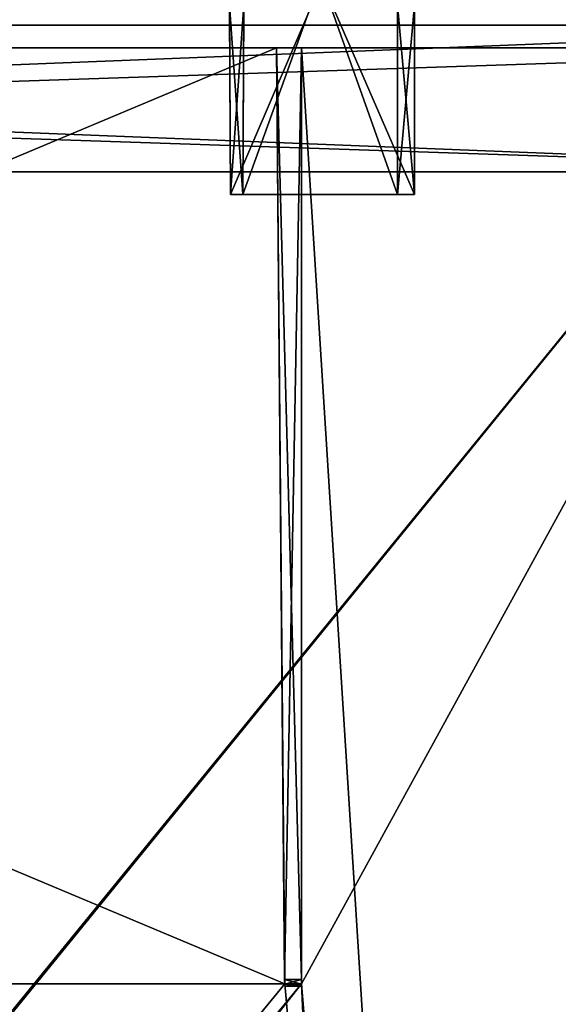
# Model space of a CAD drawing. Header units: millimetres. Extents: x -269 to 269, y -42 to 464.
# Tile 304 of 354: x 4 to 52, y 284 to 372. Entities that reach past the tile are written whole.
import ezdxf

# ---------------------------------------------------------------- set-up
doc = ezdxf.new("R2010")
doc.units = ezdxf.units.MM
doc.header["$LTSCALE"] = 65.185185
for name, color, linetype in [('1411', 7, 'CONTINUOUS'), ('1412', 7, 'CONTINUOUS'), ('1413', 7, 'CONTINUOUS'), ('1414', 7, 'CONTINUOUS'), ('1415', 7, 'CONTINUOUS'), ('1416', 7, 'CONTINUOUS'), ('1437', 7, 'CONTINUOUS'), ('1546', 7, 'CONTINUOUS'), ('1553', 7, 'CONTINUOUS'), ('1560', 7, 'CONTINUOUS'), ('1581', 7, 'CONTINUOUS'), ('1667', 7, 'CONTINUOUS'), ('1700', 7, 'CONTINUOUS'), ('1702', 7, 'CONTINUOUS'), ('1703', 7, 'CONTINUOUS'), ('1704', 7, 'CONTINUOUS'), ('1705', 7, 'CONTINUOUS'), ('1706', 7, 'CONTINUOUS'), ('1707', 7, 'CONTINUOUS'), ('1708', 7, 'CONTINUOUS'), ('1716', 7, 'CONTINUOUS'), ('1717', 7, 'CONTINUOUS'), ('1718', 7, 'CONTINUOUS'), ('1719', 7, 'CONTINUOUS'), ('1720', 7, 'CONTINUOUS'), ('1721', 7, 'CONTINUOUS'), ('1722', 7, 'CONTINUOUS'), ('2061', 7, 'CONTINUOUS'), ('2062', 7, 'CONTINUOUS'), ('2063', 7, 'CONTINUOUS'), ('2064', 7, 'CONTINUOUS'), ('2066', 7, 'CONTINUOUS'), ('2131', 7, 'CONTINUOUS'), ('2132', 7, 'CONTINUOUS'), ('2133', 7, 'CONTINUOUS'), ('2134', 7, 'CONTINUOUS'), ('2135', 7, 'CONTINUOUS'), ('2136', 7, 'CONTINUOUS'), ('2137', 7, 'CONTINUOUS'), ('2139', 7, 'CONTINUOUS'), ('2140', 7, 'CONTINUOUS'), ('2157', 7, 'CONTINUOUS'), ('2159', 7, 'CONTINUOUS'), ('2160', 7, 'CONTINUOUS'), ('2161', 7, 'CONTINUOUS')]:
    doc.layers.add(name, color=color, linetype=linetype)

msp = doc.modelspace()

# ---------------------------------------------------------------- linework, layer by layer
at = {"layer": '1411', "linetype": 'Continuous'}
for points in [[(-237.308, 369, -337.308), (-236.868, 369, -338.368), (93.308, 369, -337.308), (-237.308, 369, -337.308)], [(-170.526, 369, -337.21), (-237.308, 369, -337.308), (26.526, 369, -337.21), (-170.526, 369, -337.21)], [(-237.308, 369, -337.308), (93.308, 369, -337.308), (26.526, 369, -337.21), (-237.308, 369, -337.308)], [(-236.868, 369, -8.632), (-237.308, 369, -9.692), (92.868, 369, -8.632), (-236.868, 369, -8.632)], [(92.868, 369, -8.632), (-237.308, 369, -9.692), (93.308, 369, -9.692), (92.868, 369, -8.632)], [(93.308, 369, -9.692), (-237.308, 369, -9.692), (-170.526, 369, -9.79), (93.308, 369, -9.692)], [(-236.868, 369, -338.368), (-235.808, 369, -338.808), (92.868, 369, -338.368), (-236.868, 369, -338.368)], [(93.308, 369, -337.308), (-236.868, 369, -338.368), (92.868, 369, -338.368), (93.308, 369, -337.308)], [(-235.808, 369, -8.192), (-236.868, 369, -8.632), (91.808, 369, -8.192), (-235.808, 369, -8.192)], [(91.808, 369, -8.192), (-236.868, 369, -8.632), (92.868, 369, -8.632), (91.808, 369, -8.192)], [(-235.808, 369, -338.808), (91.808, 369, -338.808), (92.868, 369, -338.368), (-235.808, 369, -338.808)], [(93.308, 369, -9.692), (-170.526, 369, -9.79), (26.526, 369, -9.79), (93.308, 369, -9.692)], [(-170.526, 369, -9.79), (-170.526, 369, -13.616), (26.526, 369, -9.79), (-170.526, 369, -9.79)], [(26.526, 369, -9.79), (-170.526, 369, -13.616), (26.526, 369, -13.616), (26.526, 369, -9.79)], [(-170.526, 369, -333.384), (-170.526, 369, -337.21), (26.526, 369, -333.384), (-170.526, 369, -333.384)], [(26.526, 369, -333.384), (-170.526, 369, -337.21), (26.526, 369, -337.21), (26.526, 369, -333.384)], [(28.75, 369, -337.21), (26.526, 369, -337.21), (93.308, 369, -337.308), (28.75, 369, -337.21)], [(28.75, 369, -9.79), (93.308, 369, -9.692), (26.526, 369, -9.79), (28.75, 369, -9.79)], [(74.213, 369, -13.616), (93.308, 369, -9.692), (28.75, 369, -13.616), (74.213, 369, -13.616)], [(28.75, 369, -13.616), (93.308, 369, -9.692), (28.75, 369, -9.79), (28.75, 369, -13.616)], [(28.75, 369, -337.21), (93.308, 369, -337.308), (74.213, 369, -333.384), (28.75, 369, -337.21)], [(28.75, 369, -333.384), (28.75, 369, -337.21), (74.213, 369, -333.384), (28.75, 369, -333.384)]]:
    msp.add_3dface(points, dxfattribs=at)
at = {"layer": '1412', "linetype": 'Continuous'}
for points in [[(-235.808, 369, -338.808), (-236, 358, -339), (92, 358, -339), (-235.808, 369, -338.808)], [(91.808, 369, -338.808), (-235.808, 369, -338.808), (92, 358, -339), (91.808, 369, -338.808)]]:
    msp.add_3dface(points, dxfattribs=at)
at = {"layer": '1413', "linetype": 'Continuous'}
for points in [[(92.001, 358, -341), (-236, 358, -339), (-236.001, 358, -341), (92.001, 358, -341)], [(92.001, 358, -6), (-236.001, 358, -6), (92, 358, -8), (92.001, 358, -6)], [(92, 358, -8), (-236.001, 358, -6), (-236, 358, -8), (92, 358, -8)], [(92, 358, -339), (-236, 358, -339), (92.001, 358, -341), (92, 358, -339)]]:
    msp.add_3dface(points, dxfattribs=at)
at = {"layer": '1414', "linetype": 'Continuous'}
for points in [[(92.001, 358, -341), (-236.001, 358, -341), (91.774, 371, -340.773), (92.001, 358, -341)], [(-236.001, 358, -341), (-235.774, 371, -340.773), (91.774, 371, -340.773), (-236.001, 358, -341)]]:
    msp.add_3dface(points, dxfattribs=at)
at = {"layer": '1415', "linetype": 'Continuous'}
for points in [[(91.774, 371, -340.773), (-235.774, 371, -340.773), (74.339, 371, -331.453), (91.774, 371, -340.773)], [(74.339, 371, -331.453), (-235.774, 371, -340.773), (-218.339, 371, -331.453), (74.339, 371, -331.453)], [(-235.774, 371, -6.227), (91.774, 371, -6.227), (-218.339, 371, -15.547), (-235.774, 371, -6.227)], [(-218.339, 371, -15.547), (91.774, 371, -6.227), (74.339, 371, -15.547), (-218.339, 371, -15.547)]]:
    msp.add_3dface(points, dxfattribs=at)
at = {"layer": '1416', "linetype": 'Continuous'}
for points in [[(74.339, 371, -331.453), (-218.339, 371, -331.453), (-196.611, 38.791, -319.852), (74.339, 371, -331.453)], [(-195.968, 38.791, -319.852), (74.339, 371, -331.453), (-196.611, 38.791, -319.852), (-195.968, 38.791, -319.852)], [(74.339, 371, -331.453), (-195.968, 38.791, -319.852), (51.968, 38.791, -319.852), (74.339, 371, -331.453)]]:
    msp.add_3dface(points, dxfattribs=at)
at = {"layer": '1437', "linetype": 'Continuous'}
for points in [[(-218.339, 371, -15.547), (74.339, 371, -15.547), (52.611, 38.791, -27.148), (-218.339, 371, -15.547)], [(-195.968, 38.791, -27.148), (-218.339, 371, -15.547), (51.968, 38.791, -27.148), (-195.968, 38.791, -27.148)], [(51.968, 38.791, -27.148), (-218.339, 371, -15.547), (52.611, 38.791, -27.148), (51.968, 38.791, -27.148)]]:
    msp.add_3dface(points, dxfattribs=at)
at = {"layer": '1546', "linetype": 'Continuous'}
for points in [[(-236.001, 358, -6), (92.001, 358, -6), (-235.774, 371, -6.227), (-236.001, 358, -6)], [(92.001, 358, -6), (91.774, 371, -6.227), (-235.774, 371, -6.227), (92.001, 358, -6)]]:
    msp.add_3dface(points, dxfattribs=at)
at = {"layer": '1553', "linetype": 'Continuous'}
for points in [[(-235.808, 369, -8.192), (91.808, 369, -8.192), (-236, 358, -8), (-235.808, 369, -8.192)], [(91.808, 369, -8.192), (92, 358, -8), (-236, 358, -8), (91.808, 369, -8.192)]]:
    msp.add_3dface(points, dxfattribs=at)
at = {"layer": '1560', "linetype": 'Continuous'}
for points in [[(26.526, 369, -13.616), (-170.526, 369, -13.616), (-171.25, 286, -16.514), (26.526, 369, -13.616)], [(26.526, 369, -13.616), (-171.25, 286, -16.514), (27.25, 286, -16.514), (26.526, 369, -13.616)], [(74.213, 369, -13.616), (28.75, 369, -13.616), (28.75, 286, -16.514), (74.213, 369, -13.616)], [(74.213, 369, -13.616), (28.75, 286, -16.514), (41.041, 15, -25.978), (74.213, 369, -13.616)], [(51.06, 15, -25.978), (74.213, 369, -13.616), (41.041, 15, -25.978), (51.06, 15, -25.978)], [(-195.06, 15, -25.978), (-185.041, 15, -25.978), (28.75, 286, -16.514), (-195.06, 15, -25.978)], [(-171.25, 286, -16.514), (-195.06, 15, -25.978), (27.25, 286, -16.514), (-171.25, 286, -16.514)], [(27.25, 286, -16.514), (-195.06, 15, -25.978), (28.75, 286, -16.514), (27.25, 286, -16.514)], [(28.75, 286, -16.514), (-185.041, 15, -25.978), (41.041, 15, -25.978), (28.75, 286, -16.514)]]:
    msp.add_3dface(points, dxfattribs=at)
at = {"layer": '1581', "linetype": 'Continuous'}
for points in [[(-171.25, 286, -330.486), (-170.526, 369, -333.384), (27.25, 286, -330.486), (-171.25, 286, -330.486)], [(-170.526, 369, -333.384), (26.526, 369, -333.384), (27.25, 286, -330.486), (-170.526, 369, -333.384)], [(28.75, 369, -333.384), (74.213, 369, -333.384), (51.06, 15, -321.022), (28.75, 369, -333.384)], [(28.75, 369, -333.384), (51.06, 15, -321.022), (28.75, 286, -330.486), (28.75, 369, -333.384)], [(-185.041, 15, -321.022), (-172.75, 286, -330.486), (41.041, 15, -321.022), (-185.041, 15, -321.022)], [(-172.75, 286, -330.486), (-171.25, 286, -330.486), (51.06, 15, -321.022), (-172.75, 286, -330.486)], [(41.041, 15, -321.022), (-172.75, 286, -330.486), (51.06, 15, -321.022), (41.041, 15, -321.022)], [(51.06, 15, -321.022), (-171.25, 286, -330.486), (27.25, 286, -330.486), (51.06, 15, -321.022)], [(28.75, 286, -330.486), (51.06, 15, -321.022), (27.25, 286, -330.486), (28.75, 286, -330.486)]]:
    msp.add_3dface(points, dxfattribs=at)
at = {"layer": '1667', "linetype": 'Continuous'}
for points in [[(74.213, 369, -333.384), (79.445, 369, -332.347), (51.06, 15, -321.022), (74.213, 369, -333.384)], [(51.06, 15, -321.022), (79.445, 369, -332.347), (63.307, 15, -317.743), (51.06, 15, -321.022)]]:
    msp.add_3dface(points, dxfattribs=at)
at = {"layer": '1700', "linetype": 'Continuous'}
msp.add_3dface([(74.213, 369, -13.616), (51.06, 15, -25.978), (63.301, 15, -29.253), (74.213, 369, -13.616)], dxfattribs=at)
at = {"layer": '1702', "linetype": 'Continuous'}
for points in [[(28.75, 369, -337.21), (28.75, 369, -333.384), (28.75, 286, -330.486), (28.75, 369, -337.21)], [(28.75, 369, -337.21), (28.75, 286, -330.486), (28.75, 286.395, -336.489), (28.75, 369, -337.21)], [(28.75, 286.395, -336.489), (28.75, 286, -330.486), (28.75, 286, -333.143), (28.75, 286.395, -336.489)], [(28.75, 285.974, -336.312), (28.75, 286.395, -336.489), (28.75, 286, -333.143), (28.75, 285.974, -336.312)], [(28.75, 285.8, -333.889), (28.75, 285.974, -336.312), (28.75, 286, -333.143), (28.75, 285.8, -333.889)], [(28.75, 285.8, -335.889), (28.75, 285.974, -336.312), (28.75, 285.8, -333.889), (28.75, 285.8, -335.889)]]:
    msp.add_3dface(points, dxfattribs=at)
at = {"layer": '1703', "linetype": 'Continuous'}
for points in [[(26.526, 369, -337.21), (28.75, 369, -337.21), (28.75, 286.395, -336.489), (26.526, 369, -337.21)], [(26.526, 369, -337.21), (28.75, 286.395, -336.489), (27.247, 286.395, -336.489), (26.526, 369, -337.21)]]:
    msp.add_3dface(points, dxfattribs=at)
at = {"layer": '1704', "linetype": 'Continuous'}
for points in [[(26.526, 369, -333.384), (26.526, 369, -337.21), (27.247, 286.395, -336.489), (26.526, 369, -333.384)], [(27.25, 286, -330.486), (26.526, 369, -333.384), (27.25, 286, -333.143), (27.25, 286, -330.486)], [(26.526, 369, -333.384), (27.247, 286.395, -336.489), (27.25, 286, -333.143), (26.526, 369, -333.384)], [(27.25, 286, -333.143), (27.247, 286.395, -336.489), (27.25, 285.974, -336.312), (27.25, 286, -333.143)], [(27.252, 285.8, -333.889), (27.25, 286, -333.143), (27.252, 285.8, -335.889), (27.252, 285.8, -333.889)], [(27.252, 285.8, -335.889), (27.25, 286, -333.143), (27.25, 285.974, -336.312), (27.252, 285.8, -335.889)]]:
    msp.add_3dface(points, dxfattribs=at)
at = {"layer": '1705', "linetype": 'Continuous'}
for points in [[(28.75, 286, -330.486), (27.25, 286, -330.486), (27.25, 286, -333.143), (28.75, 286, -330.486)], [(28.75, 286, -333.143), (28.75, 286, -330.486), (27.25, 286, -333.143), (28.75, 286, -333.143)]]:
    msp.add_3dface(points, dxfattribs=at)
at = {"layer": '1706', "linetype": 'Continuous'}
for points in [[(28.75, 285.8, -333.889), (28.75, 286, -333.143), (27.25, 286, -333.143), (28.75, 285.8, -333.889)], [(28.75, 285.8, -333.889), (27.25, 286, -333.143), (27.252, 285.8, -333.889), (28.75, 285.8, -333.889)]]:
    msp.add_3dface(points, dxfattribs=at)
at = {"layer": '1707', "linetype": 'Continuous'}
for points in [[(28.75, 285.8, -335.889), (28.75, 285.8, -333.889), (27.252, 285.8, -335.889), (28.75, 285.8, -335.889)], [(28.75, 285.8, -333.889), (27.252, 285.8, -333.889), (27.252, 285.8, -335.889), (28.75, 285.8, -333.889)]]:
    msp.add_3dface(points, dxfattribs=at)
at = {"layer": '1708', "linetype": 'Continuous'}
for points in [[(28.75, 286.395, -336.489), (28.75, 285.974, -336.312), (27.247, 286.395, -336.489), (28.75, 286.395, -336.489)], [(27.247, 286.395, -336.489), (28.75, 285.974, -336.312), (27.25, 285.974, -336.312), (27.247, 286.395, -336.489)], [(28.75, 285.974, -336.312), (28.75, 285.8, -335.889), (27.25, 285.974, -336.312), (28.75, 285.974, -336.312)], [(28.75, 285.8, -335.889), (27.252, 285.8, -335.889), (27.25, 285.974, -336.312), (28.75, 285.8, -335.889)]]:
    msp.add_3dface(points, dxfattribs=at)
at = {"layer": '1716', "linetype": 'Continuous'}
for points in [[(26.526, 369, -9.79), (26.526, 369, -13.616), (27.25, 286, -16.514), (26.526, 369, -9.79)], [(26.526, 369, -9.79), (27.25, 286, -16.514), (27.247, 286.395, -10.511), (26.526, 369, -9.79)], [(27.247, 286.395, -10.511), (27.25, 286, -16.514), (27.25, 286, -13.857), (27.247, 286.395, -10.511)], [(27.25, 285.974, -10.688), (27.247, 286.395, -10.511), (27.25, 286, -13.857), (27.25, 285.974, -10.688)], [(27.252, 285.8, -13.111), (27.25, 285.974, -10.688), (27.25, 286, -13.857), (27.252, 285.8, -13.111)], [(27.252, 285.8, -11.111), (27.25, 285.974, -10.688), (27.252, 285.8, -13.111), (27.252, 285.8, -11.111)]]:
    msp.add_3dface(points, dxfattribs=at)
at = {"layer": '1717', "linetype": 'Continuous'}
for points in [[(28.75, 369, -9.79), (26.526, 369, -9.79), (27.247, 286.395, -10.511), (28.75, 369, -9.79)], [(28.75, 369, -9.79), (27.247, 286.395, -10.511), (28.75, 286.395, -10.511), (28.75, 369, -9.79)]]:
    msp.add_3dface(points, dxfattribs=at)
at = {"layer": '1718', "linetype": 'Continuous'}
for points in [[(28.75, 369, -13.616), (28.75, 369, -9.79), (28.75, 286.395, -10.511), (28.75, 369, -13.616)], [(28.75, 286, -16.514), (28.75, 369, -13.616), (28.75, 286, -13.857), (28.75, 286, -16.514)], [(28.75, 369, -13.616), (28.75, 286.395, -10.511), (28.75, 286, -13.857), (28.75, 369, -13.616)], [(28.75, 286, -13.857), (28.75, 286.395, -10.511), (28.75, 285.974, -10.688), (28.75, 286, -13.857)], [(28.75, 285.8, -13.111), (28.75, 286, -13.857), (28.75, 285.8, -11.111), (28.75, 285.8, -13.111)], [(28.75, 285.8, -11.111), (28.75, 286, -13.857), (28.75, 285.974, -10.688), (28.75, 285.8, -11.111)]]:
    msp.add_3dface(points, dxfattribs=at)
at = {"layer": '1719', "linetype": 'Continuous'}
for points in [[(27.25, 286, -16.514), (28.75, 286, -16.514), (28.75, 286, -13.857), (27.25, 286, -16.514)], [(27.25, 286, -13.857), (27.25, 286, -16.514), (28.75, 286, -13.857), (27.25, 286, -13.857)]]:
    msp.add_3dface(points, dxfattribs=at)
at = {"layer": '1720', "linetype": 'Continuous'}
for points in [[(27.252, 285.8, -13.111), (27.25, 286, -13.857), (28.75, 286, -13.857), (27.252, 285.8, -13.111)], [(27.252, 285.8, -13.111), (28.75, 286, -13.857), (28.75, 285.8, -13.111), (27.252, 285.8, -13.111)]]:
    msp.add_3dface(points, dxfattribs=at)
at = {"layer": '1721', "linetype": 'Continuous'}
for points in [[(27.252, 285.8, -11.111), (27.252, 285.8, -13.111), (28.75, 285.8, -11.111), (27.252, 285.8, -11.111)], [(27.252, 285.8, -13.111), (28.75, 285.8, -13.111), (28.75, 285.8, -11.111), (27.252, 285.8, -13.111)]]:
    msp.add_3dface(points, dxfattribs=at)
at = {"layer": '1722', "linetype": 'Continuous'}
for points in [[(27.247, 286.395, -10.511), (27.25, 285.974, -10.688), (28.75, 286.395, -10.511), (27.247, 286.395, -10.511)], [(28.75, 286.395, -10.511), (27.25, 285.974, -10.688), (28.75, 285.974, -10.688), (28.75, 286.395, -10.511)], [(27.25, 285.974, -10.688), (27.252, 285.8, -11.111), (28.75, 285.974, -10.688), (27.25, 285.974, -10.688)], [(27.252, 285.8, -11.111), (28.75, 285.8, -11.111), (28.75, 285.974, -10.688), (27.252, 285.8, -11.111)]]:
    msp.add_3dface(points, dxfattribs=at)
at = {"layer": '2061', "linetype": 'Continuous'}
for points in [[(37.25, 394, -20.5), (23.75, 394, -20.5), (23.551, 356, -20.5), (37.25, 394, -20.5)], [(37.25, 394, -20.5), (23.551, 356, -20.5), (37.25, 356, -20.5), (37.25, 394, -20.5)]]:
    msp.add_3dface(points, dxfattribs=at)
at = {"layer": '2062', "linetype": 'Continuous'}
for points in [[(38.75, 356, -22), (23.551, 356, -20.5), (22.449, 356, -22), (38.75, 356, -22)], [(22.449, 356, -22), (23.551, 356, -20.5), (22.449, 356, -17.312), (22.449, 356, -22)], [(22.449, 356, -17.312), (23.551, 356, -20.5), (23.551, 356, -17.312), (22.449, 356, -17.312)], [(37.25, 356, -20.5), (23.551, 356, -20.5), (38.75, 356, -22), (37.25, 356, -20.5)], [(37.25, 356, -17.312), (37.25, 356, -20.5), (38.75, 356, -22), (37.25, 356, -17.312)], [(38.75, 356, -17.312), (37.25, 356, -17.312), (38.75, 356, -22), (38.75, 356, -17.312)]]:
    msp.add_3dface(points, dxfattribs=at)
at = {"layer": '2063', "linetype": 'Continuous'}
for points in [[(37.25, 394, -20.5), (37.25, 356, -20.5), (37.25, 372.8, -15.843), (37.25, 394, -20.5)], [(37.25, 356, -20.5), (37.25, 356, -17.312), (37.25, 372.8, -15.843), (37.25, 356, -20.5)]]:
    msp.add_3dface(points, dxfattribs=at)
at = {"layer": '2064', "linetype": 'Continuous'}
for points in [[(37.25, 356, -17.312), (38.75, 356, -17.312), (38.75, 372.8, -15.843), (37.25, 356, -17.312)], [(37.25, 372.8, -15.843), (37.25, 356, -17.312), (38.75, 372.8, -15.843), (37.25, 372.8, -15.843)]]:
    msp.add_3dface(points, dxfattribs=at)
at = {"layer": '2066', "linetype": 'Continuous'}
for points in [[(38.75, 394, -22), (38.75, 356, -17.312), (38.75, 356, -22), (38.75, 394, -22)], [(38.75, 356, -17.312), (38.75, 394, -22), (38.75, 372.8, -15.843), (38.75, 356, -17.312)]]:
    msp.add_3dface(points, dxfattribs=at)
at = {"layer": '2131', "linetype": 'Continuous'}
for points in [[(22.449, 356, -329.688), (22.25, 394, -325), (22.361, 372.8, -331.157), (22.449, 356, -329.688)], [(22.25, 394, -325), (22.449, 356, -329.688), (22.449, 356, -325), (22.25, 394, -325)]]:
    msp.add_3dface(points, dxfattribs=at)
at = {"layer": '2132', "linetype": 'Continuous'}
for points in [[(22.449, 356, -329.688), (22.361, 372.8, -331.157), (23.551, 356, -329.688), (22.449, 356, -329.688)], [(23.551, 356, -329.688), (22.361, 372.8, -331.157), (23.639, 372.8, -331.157), (23.551, 356, -329.688)]]:
    msp.add_3dface(points, dxfattribs=at)
at = {"layer": '2133', "linetype": 'Continuous'}
for points in [[(22.449, 356, -325), (22.449, 356, -329.688), (23.551, 356, -329.688), (22.449, 356, -325)], [(22.449, 356, -325), (23.551, 356, -329.688), (23.551, 356, -326.5), (22.449, 356, -325)], [(22.449, 356, -325), (23.551, 356, -326.5), (37.25, 356, -326.5), (22.449, 356, -325)], [(38.75, 356, -325), (22.449, 356, -325), (37.25, 356, -326.5), (38.75, 356, -325)], [(38.75, 356, -329.688), (38.75, 356, -325), (37.25, 356, -326.5), (38.75, 356, -329.688)], [(37.25, 356, -329.688), (38.75, 356, -329.688), (37.25, 356, -326.5), (37.25, 356, -329.688)]]:
    msp.add_3dface(points, dxfattribs=at)
at = {"layer": '2134', "linetype": 'Continuous'}
for points in [[(23.551, 356, -326.5), (23.75, 394, -326.5), (37.25, 356, -326.5), (23.551, 356, -326.5)], [(23.75, 394, -326.5), (37.25, 394, -326.5), (37.25, 356, -326.5), (23.75, 394, -326.5)]]:
    msp.add_3dface(points, dxfattribs=at)
at = {"layer": '2135', "linetype": 'Continuous'}
for points in [[(37.25, 394, -326.5), (37.25, 356, -329.688), (37.25, 356, -326.5), (37.25, 394, -326.5)], [(37.25, 356, -329.688), (37.25, 394, -326.5), (37.25, 372.8, -331.157), (37.25, 356, -329.688)]]:
    msp.add_3dface(points, dxfattribs=at)
at = {"layer": '2136', "linetype": 'Continuous'}
for points in [[(38.75, 356, -329.688), (37.25, 356, -329.688), (37.25, 372.8, -331.157), (38.75, 356, -329.688)], [(38.75, 356, -329.688), (37.25, 372.8, -331.157), (38.75, 372.8, -331.157), (38.75, 356, -329.688)]]:
    msp.add_3dface(points, dxfattribs=at)
at = {"layer": '2137', "linetype": 'Continuous'}
for points in [[(38.75, 394, -338.232), (38.75, 394, -325), (38.75, 356, -325), (38.75, 394, -338.232)], [(38.75, 394, -338.232), (38.75, 356, -325), (38.75, 372.8, -331.157), (38.75, 394, -338.232)], [(38.75, 356, -325), (38.75, 356, -329.688), (38.75, 372.8, -331.157), (38.75, 356, -325)]]:
    msp.add_3dface(points, dxfattribs=at)
at = {"layer": '2139', "linetype": 'Continuous'}
for points in [[(38.75, 394, -325), (22.25, 394, -325), (22.449, 356, -325), (38.75, 394, -325)], [(38.75, 394, -325), (22.449, 356, -325), (38.75, 356, -325), (38.75, 394, -325)]]:
    msp.add_3dface(points, dxfattribs=at)
at = {"layer": '2140', "linetype": 'Continuous'}
for points in [[(23.639, 372.8, -331.157), (23.75, 394, -326.5), (23.551, 356, -326.5), (23.639, 372.8, -331.157)], [(23.551, 356, -329.688), (23.639, 372.8, -331.157), (23.551, 356, -326.5), (23.551, 356, -329.688)]]:
    msp.add_3dface(points, dxfattribs=at)
at = {"layer": '2157', "linetype": 'Continuous'}
for points in [[(23.551, 356, -20.5), (23.75, 394, -20.5), (23.551, 356, -17.312), (23.551, 356, -20.5)], [(23.551, 356, -17.312), (23.75, 394, -20.5), (23.639, 372.8, -15.843), (23.551, 356, -17.312)]]:
    msp.add_3dface(points, dxfattribs=at)
at = {"layer": '2159', "linetype": 'Continuous'}
for points in [[(22.449, 356, -17.312), (23.639, 372.8, -15.843), (22.361, 372.8, -15.843), (22.449, 356, -17.312)], [(22.449, 356, -17.312), (23.551, 356, -17.312), (23.639, 372.8, -15.843), (22.449, 356, -17.312)]]:
    msp.add_3dface(points, dxfattribs=at)
at = {"layer": '2160', "linetype": 'Continuous'}
for points in [[(22.25, 394, -8.768), (22.25, 394, -22), (22.449, 356, -22), (22.25, 394, -8.768)], [(22.25, 394, -8.768), (22.449, 356, -22), (22.361, 372.8, -15.843), (22.25, 394, -8.768)], [(22.449, 356, -22), (22.449, 356, -17.312), (22.361, 372.8, -15.843), (22.449, 356, -22)]]:
    msp.add_3dface(points, dxfattribs=at)
at = {"layer": '2161', "linetype": 'Continuous'}
for points in [[(22.25, 394, -22), (38.75, 394, -22), (38.75, 356, -22), (22.25, 394, -22)], [(22.25, 394, -22), (38.75, 356, -22), (22.449, 356, -22), (22.25, 394, -22)]]:
    msp.add_3dface(points, dxfattribs=at)

doc.saveas('drawing.dxf')
